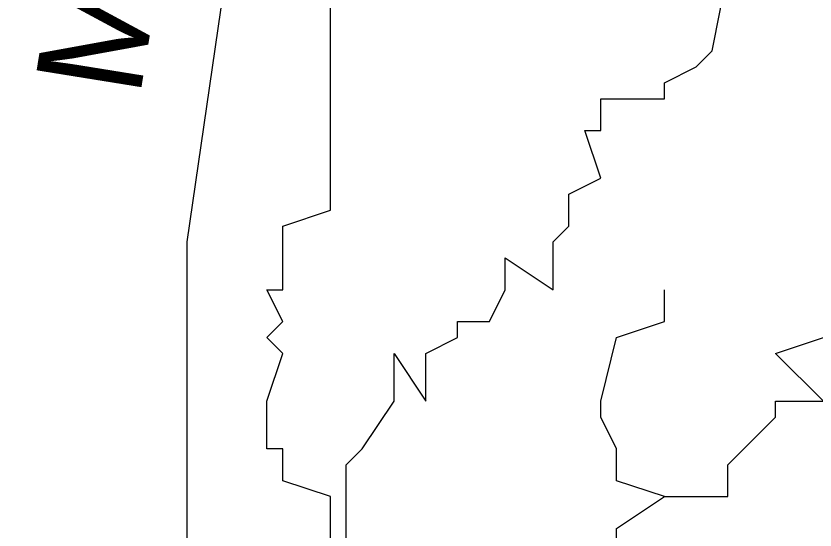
# Model space of a CAD drawing. Extents: x 1797809 to 2198143, y 249608 to 1237864.
# Drawn here: x 2197092.887 to 2197095.528, y 1237126.29 to 1237127.987 of the extents above; entities that cross this region are included whole.
import ezdxf

# ---------------------------------------------------------------- set-up
doc = ezdxf.new("R2010")
doc.units = 0
doc.layers.add('GSBWFILL', color=7, linetype='Continuous')

msp = doc.modelspace()

# ---------------------------------------------------------------- linework, layer by layer
at = {"layer": 'GSBWFILL'}
for points in [[(2197093.453, 1237125.4017), (2197093.453, 1237127.2411), (2197093.926, 1237130.4994)], [(2197093.453, 1237125.4017), (2197093.453, 1237127.2411), (2197093.926, 1237130.4994)], [(2197093.453, 1237125.4017), (2197093.453, 1237127.2411), (2197093.926, 1237130.4994)], [(2197093.9785, 1237126.2426), (2197093.9785, 1237126.2951), (2197093.9785, 1237126.4002), (2197093.9785, 1237126.4002), (2197093.9785, 1237126.4528), (2197093.9785, 1237126.5053), (2197094.0311, 1237126.5579), (2197094.1362, 1237126.7156), (2197094.1362, 1237126.8732), (2197094.2413, 1237126.7156), (2197094.2413, 1237126.8732), (2197094.3464, 1237126.9258), (2197094.3464, 1237126.9783), (2197094.4515, 1237126.9783), (2197094.504, 1237127.0834), (2197094.504, 1237127.1885), (2197094.6617, 1237127.0834), (2197094.6617, 1237127.2411), (2197094.7143, 1237127.2936), (2197094.7143, 1237127.3462), (2197094.7143, 1237127.3987), (2197094.8194, 1237127.4513), (2197094.7668, 1237127.609), (2197094.8194, 1237127.609), (2197094.8194, 1237127.7141), (2197095.0296, 1237127.7141), (2197095.0296, 1237127.7666), (2197095.0296, 1237127.7666), (2197095.1347, 1237127.8192), (2197095.1872, 1237127.8717), (2197095.2398, 1237128.1345)], [(2197093.9785, 1237126.2426), (2197093.9785, 1237126.2951), (2197093.9785, 1237126.4002), (2197093.9785, 1237126.4002), (2197093.9785, 1237126.4528), (2197093.9785, 1237126.5053), (2197094.0311, 1237126.5579), (2197094.1362, 1237126.7156), (2197094.1362, 1237126.8732), (2197094.2413, 1237126.7156), (2197094.2413, 1237126.8732), (2197094.3464, 1237126.9258), (2197094.3464, 1237126.9783), (2197094.4515, 1237126.9783), (2197094.504, 1237127.0834), (2197094.504, 1237127.1885), (2197094.6617, 1237127.0834), (2197094.6617, 1237127.2411), (2197094.7143, 1237127.2936), (2197094.7143, 1237127.3462), (2197094.7143, 1237127.3987), (2197094.8194, 1237127.4513), (2197094.7668, 1237127.609), (2197094.8194, 1237127.609), (2197094.8194, 1237127.7141), (2197095.0296, 1237127.7141), (2197095.0296, 1237127.7666), (2197095.0296, 1237127.7666), (2197095.1347, 1237127.8192), (2197095.1872, 1237127.8717), (2197095.2398, 1237128.1345)], [(2197093.9785, 1237126.2426), (2197093.9785, 1237126.2951), (2197093.9785, 1237126.4002), (2197093.9785, 1237126.4002), (2197093.9785, 1237126.4528), (2197093.9785, 1237126.5053), (2197094.0311, 1237126.5579), (2197094.1362, 1237126.7156), (2197094.1362, 1237126.8732), (2197094.2413, 1237126.7156), (2197094.2413, 1237126.8732), (2197094.3464, 1237126.9258), (2197094.3464, 1237126.9783), (2197094.4515, 1237126.9783), (2197094.504, 1237127.0834), (2197094.504, 1237127.1885), (2197094.6617, 1237127.0834), (2197094.6617, 1237127.2411), (2197094.7143, 1237127.2936), (2197094.7143, 1237127.3462), (2197094.7143, 1237127.3987), (2197094.8194, 1237127.4513), (2197094.7668, 1237127.609), (2197094.8194, 1237127.609), (2197094.8194, 1237127.7141), (2197095.0296, 1237127.7141), (2197095.0296, 1237127.7666), (2197095.0296, 1237127.7666), (2197095.1347, 1237127.8192), (2197095.1872, 1237127.8717), (2197095.2398, 1237128.1345)], [(2197093.926, 1237126.0849), (2197093.926, 1237126.2951), (2197093.926, 1237126.4002), (2197093.926, 1237126.4002), (2197093.7683, 1237126.4528), (2197093.7683, 1237126.5053), (2197093.7683, 1237126.5579), (2197093.7158, 1237126.5579), (2197093.7158, 1237126.7156), (2197093.7158, 1237126.7156), (2197093.7683, 1237126.8732), (2197093.7158, 1237126.9258), (2197093.7683, 1237126.9783), (2197093.7158, 1237127.0834), (2197093.7158, 1237127.0834), (2197093.7158, 1237127.0834), (2197093.7683, 1237127.0834), (2197093.7683, 1237127.2411), (2197093.7683, 1237127.2411), (2197093.7683, 1237127.2936), (2197093.926, 1237127.3462), (2197093.926, 1237127.3987), (2197093.926, 1237127.4513), (2197093.926, 1237127.609), (2197093.926, 1237127.6615), (2197093.926, 1237127.7666), (2197093.926, 1237127.7666), (2197093.926, 1237127.8192), (2197093.926, 1237128.0294)], [(2197093.926, 1237126.0849), (2197093.926, 1237126.2951), (2197093.926, 1237126.4002), (2197093.926, 1237126.4002), (2197093.7683, 1237126.4528), (2197093.7683, 1237126.5053), (2197093.7683, 1237126.5579), (2197093.7158, 1237126.5579), (2197093.7158, 1237126.7156), (2197093.7158, 1237126.7156), (2197093.7683, 1237126.8732), (2197093.7158, 1237126.9258), (2197093.7683, 1237126.9783), (2197093.7158, 1237127.0834), (2197093.7158, 1237127.0834), (2197093.7158, 1237127.0834), (2197093.7683, 1237127.0834), (2197093.7683, 1237127.2411), (2197093.7683, 1237127.2411), (2197093.7683, 1237127.2936), (2197093.926, 1237127.3462), (2197093.926, 1237127.3987), (2197093.926, 1237127.4513), (2197093.926, 1237127.609), (2197093.926, 1237127.6615), (2197093.926, 1237127.7666), (2197093.926, 1237127.7666), (2197093.926, 1237127.8192), (2197093.926, 1237128.0294)], [(2197093.926, 1237126.0849), (2197093.926, 1237126.2951), (2197093.926, 1237126.4002), (2197093.926, 1237126.4002), (2197093.7683, 1237126.4528), (2197093.7683, 1237126.5053), (2197093.7683, 1237126.5579), (2197093.7158, 1237126.5579), (2197093.7158, 1237126.7156), (2197093.7158, 1237126.7156), (2197093.7683, 1237126.8732), (2197093.7158, 1237126.9258), (2197093.7683, 1237126.9783), (2197093.7158, 1237127.0834), (2197093.7158, 1237127.0834), (2197093.7158, 1237127.0834), (2197093.7683, 1237127.0834), (2197093.7683, 1237127.2411), (2197093.7683, 1237127.2411), (2197093.7683, 1237127.2936), (2197093.926, 1237127.3462), (2197093.926, 1237127.3987), (2197093.926, 1237127.4513), (2197093.926, 1237127.609), (2197093.926, 1237127.6615), (2197093.926, 1237127.7666), (2197093.926, 1237127.7666), (2197093.926, 1237127.8192), (2197093.926, 1237128.0294)], [(2197094.8194, 1237126.0849), (2197094.8719, 1237126.2426), (2197094.8719, 1237126.2951), (2197095.0296, 1237126.4002), (2197095.0296, 1237126.4002), (2197095.0296, 1237126.4002), (2197094.8719, 1237126.4528), (2197094.8719, 1237126.5053), (2197094.8719, 1237126.5579), (2197094.8194, 1237126.663), (2197094.8194, 1237126.7156), (2197094.8194, 1237126.7156), (2197094.8719, 1237126.9258), (2197095.0296, 1237126.9783), (2197095.0296, 1237127.0834)], [(2197094.8194, 1237126.0849), (2197094.8719, 1237126.2426), (2197094.8719, 1237126.2951), (2197095.0296, 1237126.4002), (2197095.0296, 1237126.4002), (2197095.0296, 1237126.4002), (2197094.8719, 1237126.4528), (2197094.8719, 1237126.5053), (2197094.8719, 1237126.5579), (2197094.8194, 1237126.663), (2197094.8194, 1237126.7156), (2197094.8194, 1237126.7156), (2197094.8719, 1237126.9258), (2197095.0296, 1237126.9783), (2197095.0296, 1237127.0834)], [(2197094.8194, 1237126.0849), (2197094.8719, 1237126.2426), (2197094.8719, 1237126.2951), (2197095.0296, 1237126.4002), (2197095.0296, 1237126.4002), (2197095.0296, 1237126.4002), (2197094.8719, 1237126.4528), (2197094.8719, 1237126.5053), (2197094.8719, 1237126.5579), (2197094.8194, 1237126.663), (2197094.8194, 1237126.7156), (2197094.8194, 1237126.7156), (2197094.8719, 1237126.9258), (2197095.0296, 1237126.9783), (2197095.0296, 1237127.0834)], [(2197095.5551, 1237126.7156), (2197095.3974, 1237126.8732), (2197095.5551, 1237126.9258)], [(2197095.5551, 1237126.7156), (2197095.3974, 1237126.8732), (2197095.5551, 1237126.9258)], [(2197095.5551, 1237126.7156), (2197095.3974, 1237126.8732), (2197095.5551, 1237126.9258)], [(2197095.0296, 1237126.4002), (2197095.0296, 1237126.4002), (2197095.1347, 1237126.4002), (2197095.1872, 1237126.4002), (2197095.2398, 1237126.4002), (2197095.2398, 1237126.4528), (2197095.2398, 1237126.5053), (2197095.2923, 1237126.5579), (2197095.3974, 1237126.663), (2197095.3974, 1237126.7156), (2197095.5551, 1237126.7156)], [(2197095.0296, 1237126.4002), (2197095.0296, 1237126.4002), (2197095.1347, 1237126.4002), (2197095.1872, 1237126.4002), (2197095.2398, 1237126.4002), (2197095.2398, 1237126.4528), (2197095.2398, 1237126.5053), (2197095.2923, 1237126.5579), (2197095.3974, 1237126.663), (2197095.3974, 1237126.7156), (2197095.5551, 1237126.7156)], [(2197095.0296, 1237126.4002), (2197095.0296, 1237126.4002), (2197095.1347, 1237126.4002), (2197095.1872, 1237126.4002), (2197095.2398, 1237126.4002), (2197095.2398, 1237126.4528), (2197095.2398, 1237126.5053), (2197095.2923, 1237126.5579), (2197095.3974, 1237126.663), (2197095.3974, 1237126.7156), (2197095.5551, 1237126.7156)]]:
    msp.add_lwpolyline(points, dxfattribs=at)
for radius in [4.5988, 4.5988, 4.5988, 4.4778, 4.4778, 4.4778, 3.5557, 3.5557, 3.5557, 3.4444, 3.4444, 3.4444]:
    msp.add_circle((2197095.2433, 1237128.0451), radius, dxfattribs=at)

# ---------------------------------------------------------------- texts
msp.add_text('MISSISSIPPI', height=0.350947, rotation=80.8531, dxfattribs=at).set_placement((2197093.2953, 1237127.7141))
msp.add_text('MISSISSIPPI', height=0.350947, rotation=80.8531, dxfattribs=at).set_placement((2197093.2953, 1237127.7141))
msp.add_text('MISSISSIPPI', height=0.350947, rotation=80.8531, dxfattribs=at).set_placement((2197093.2953, 1237127.7141))

doc.saveas('drawing.dxf')
